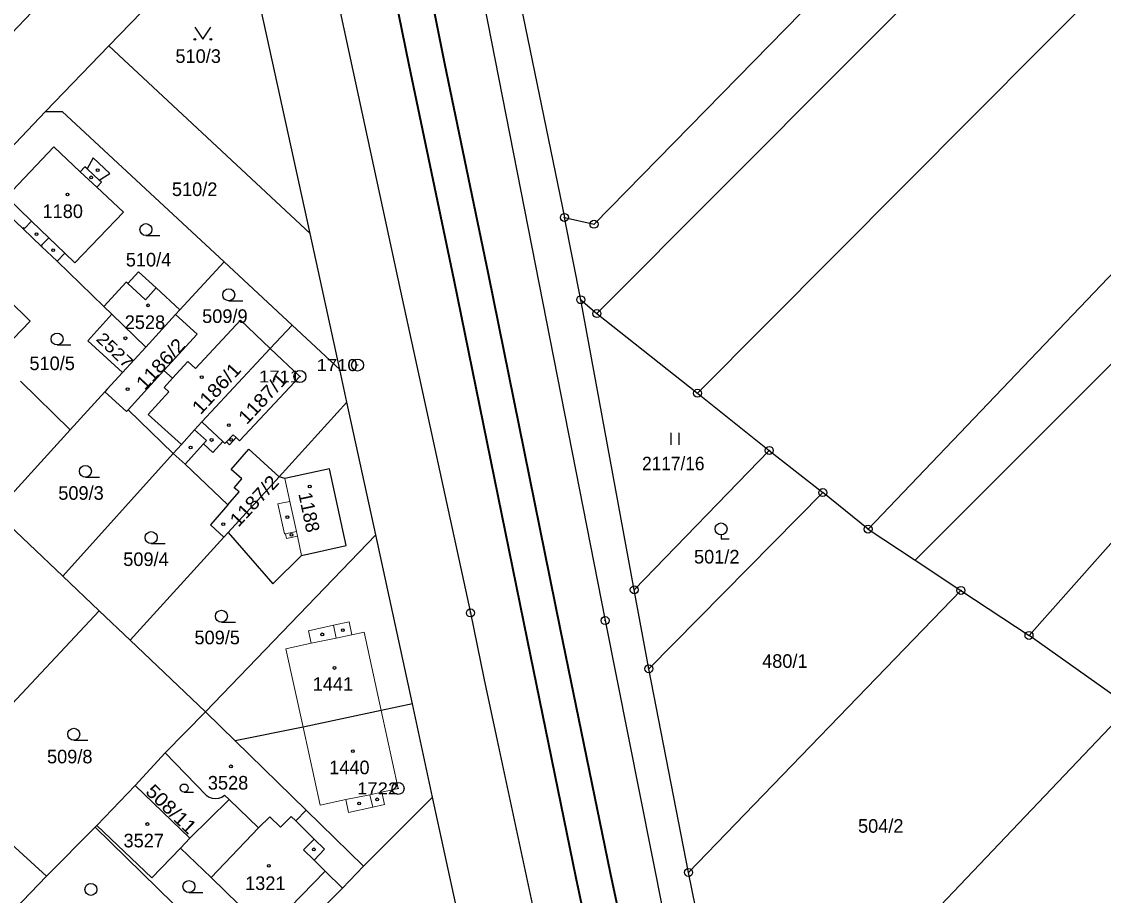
# Model space of a CAD drawing. Extents: x -679733 to -673243, y -1075091 to -1066557.
# Drawn here: x -675776.6 to -675641.2, y -1072027.4 to -1071918.1 of the extents above; entities that cross this region are included whole.
import ezdxf
from ezdxf.enums import TextEntityAlignment as Align

# ---------------------------------------------------------------- set-up
doc = ezdxf.new("R2010")
doc.units = 0
doc.header["$LTSCALE"] = 0.68
for name, color, linetype, lineweight in [('1', 7, 'Continuous', 25), ('3', 7, 'Continuous', 25), ('4', 7, 'Continuous', 13), ('5', 7, 'Continuous', 25), ('6', 7, 'Continuous', 35), ('8', 7, 'Continuous', 25)]:
    doc.layers.add(name, color=color, linetype=linetype, lineweight=lineweight)
doc.layers.add('2', color=7, linetype='Continuous')

msp = doc.modelspace()

# ---------------------------------------------------------------- linework, layer by layer
at = {"layer": '1'}
for p, q in [((-675771.89, -1071913.37), (-675780.79, -1071922.72)), ((-675765.65, -1071921.16), (-675773.59, -1071929.37)), ((-675773.59, -1071929.37), (-675782.23, -1071938.49)), ((-675772.12, -1071948.09), (-675766.27, -1071953.76)), ((-675751.22, -1071948.17), (-675756.77, -1071954.17)), ((-675742.69, -1071956.11), (-675751.22, -1071948.17)), ((-675756.77, -1071954.17), (-675759.72, -1071951.45)), ((-675706.6, -1071952.92), (-675704.58, -1071954.65)), ((-675761.02, -1071958.86), (-675765.27, -1071954.73)), ((-675757.31, -1071954.75), (-675756.77, -1071954.17)), ((-675704.58, -1071954.65), (-675691.99, -1071964.62)), ((-675742.69, -1071956.11), (-675745.45, -1071959)), ((-675776.7, -1071963.12), (-675770.48, -1071969.18)), ((-675766.16, -1071964.44), (-675770.48, -1071969.18)), ((-675691.99, -1071964.62), (-675683.01, -1071971.77)), ((-675732.22, -1071982.32), (-675735.85, -1071965.72)), ((-675683.01, -1071971.77), (-675699.9, -1071989.2)), ((-675683.01, -1071971.77), (-675676.31, -1071977.04)), ((-675750.73, -1071982.05), (-675744.35, -1071975.05)), ((-675676.31, -1071977.04), (-675698.08, -1071999.07)), ((-675670.65, -1071981.61), (-675676.31, -1071977.04)), ((-675762.98, -1071995.5), (-675751.24, -1071982.61)), ((-675751.24, -1071982.61), (-675750.73, -1071982.05)), ((-675727.67, -1072003.45), (-675732.22, -1071982.32)), ((-675698.08, -1071999.07), (-675699.9, -1071989.2)), ((-675693.11, -1072024.54), (-675659.03, -1071989.28)), ((-675785.46, -1072011.69), (-675766.87, -1071991.83)), ((-675637.94, -1072003.82), (-675650.51, -1071994.91)), ((-675725.15, -1072015.13), (-675727.67, -1072003.45)), ((-675749.84, -1072008.09), (-675740.97, -1072016.75)), ((-675758.61, -1072009.58), (-675753.46, -1072014.88)), ((-675762.37, -1072013.66), (-675755.51, -1072020.27)), ((-675751.16, -1072014.88), (-675750.6, -1072015.42)), ((-675733.78, -1072023.78), (-675725.15, -1072015.13)), ((-675722.08, -1072029.32), (-675725.15, -1072015.13)), ((-675767.15, -1072018.66), (-675767.35, -1072018.87))]:
    msp.add_line(p, q, dxfattribs=at)
for points in [[(-675437.38, -1071761.63), (-675466.12, -1071789.91), (-675545.48, -1071862.39), (-675548.85, -1071859.26), (-675638.86, -1071948.34), (-675670.65, -1071981.61), (-675664.76, -1071985.5)], [(-675664.76, -1071985.5), (-675548.03, -1071868.84), (-675544.71, -1071872.04), (-675435.14, -1071763.13)], [(-675704.58, -1071954.65), (-675626.13, -1071875.98), (-675581.95, -1071829.18)], [(-675691.99, -1071964.62), (-675614.38, -1071886.6), (-675569.98, -1071840.32), (-675581.95, -1071829.18)], [(-675708.65, -1071942.63), (-675704.94, -1071943.48), (-675625.08, -1071861.98), (-675626.71, -1071833.55)], [(-675730.58, -1071835.74), (-675724.5, -1071865.68), (-675708.65, -1071942.63)], [(-675734.17, -1071838.14), (-675727.92, -1071869.06), (-675703.55, -1071993.04), (-675690.45, -1072058.85), (-675676.8, -1072118.37), (-675666.48, -1072149.75), (-675655.92, -1072177.48), (-675644.67, -1072202.06), (-675627.82, -1072234.57), (-675609.97, -1072265.91), (-675595.28, -1072288.62), (-675588.59, -1072283.25)], [(-675752.49, -1071841.88), (-675742.66, -1071889.28), (-675729.17, -1071951.83), (-675725.47, -1071968.71), (-675720.4, -1071992.09), (-675718.71, -1072000.24), (-675717.07, -1072008.06), (-675709.67, -1072042.49)], [(-675740.47, -1071944.62), (-675749.31, -1071904.27), (-675765.65, -1071921.16)], [(-675736.75, -1071961.64), (-675740.47, -1071944.62), (-675765.65, -1071921.16)], [(-675773.59, -1071929.37), (-675771.47, -1071929.36), (-675751.22, -1071948.17)], [(-675772.12, -1071948.09), (-675771.16, -1071947.1), (-675769.9, -1071948.31), (-675763.8, -1071941.98), (-675767.15, -1071938.86), (-675766.57, -1071938.23), (-675766.86, -1071937.96), (-675765.54, -1071937.14), (-675767.62, -1071935.19), (-675768.36, -1071936.56), (-675768.65, -1071936.29), (-675769.23, -1071936.91), (-675772.55, -1071933.81), (-675778.47, -1071940.06), (-675775.32, -1071943.09), (-675776.22, -1071944.02), (-675776.32, -1071943.92), (-675776.43, -1071944.03)], [(-675782.23, -1071938.49), (-675781.14, -1071939.54), (-675780.13, -1071940.5), (-675776.43, -1071944.03)], [(-675699.9, -1071989.2), (-675706.6, -1071952.92), (-675708.65, -1071942.63)], [(-675776.43, -1071944.03), (-675774.09, -1071946.27), (-675772.12, -1071948.09)], [(-675779.84, -1071960.07), (-675775.51, -1071955.62), (-675778.28, -1071952.86), (-675779.25, -1071951.96), (-675778.01, -1071950.62), (-675783.59, -1071945.37), (-675789.1, -1071951.22)], [(-675650.51, -1071994.91), (-675627.12, -1071968.61), (-675608.36, -1071949.72), (-675607.73, -1071946.42)], [(-675759.72, -1071951.45), (-675761.92, -1071949.41), (-675763.27, -1071950.89), (-675763.46, -1071950.72), (-675766.27, -1071953.76), (-675765.27, -1071954.73)], [(-675765.27, -1071954.73), (-675768.29, -1071958.06), (-675763.95, -1071962.01)], [(-675757.31, -1071954.75), (-675761.02, -1071958.86), (-675763.95, -1071962.01)], [(-675758.76, -1071961.77), (-675754.61, -1071957.21), (-675757.31, -1071954.75)], [(-675745.45, -1071959), (-675749.17, -1071955.48), (-675754.82, -1071961.5), (-675755.77, -1071960.63), (-675757.67, -1071962.73), (-675758.76, -1071961.77)], [(-675750.75, -1071978.55), (-675749.36, -1071976.96), (-675749.96, -1071976.43), (-675749, -1071975.32), (-675750.35, -1071974.14), (-675748.14, -1071971.6), (-675744.35, -1071975.05), (-675735.85, -1071965.72), (-675736.75, -1071961.64), (-675742.69, -1071956.11)], [(-675757.59, -1071972.16), (-675756.57, -1071971.03), (-675754.92, -1071969.2), (-675754, -1071968.18), (-675745.45, -1071959)], [(-675763.95, -1071962.01), (-675765.84, -1071964.12), (-675766.16, -1071964.44)], [(-675758.76, -1071961.77), (-675763.22, -1071966.67), (-675757.59, -1071972.16)], [(-675766.16, -1071964.44), (-675763.44, -1071966.91), (-675763.22, -1071966.67)], [(-675770.48, -1071969.18), (-675779.89, -1071979.48), (-675771.4, -1071987.48), (-675757.59, -1071972.16)], [(-675757.59, -1071972.16), (-675756.11, -1071973.5), (-675750.75, -1071978.55)], [(-675750.73, -1071982.05), (-675745.14, -1071988.46), (-675741.53, -1071984.89), (-675735.95, -1071983.65), (-675738.02, -1071974.05), (-675743.62, -1071975.26), (-675744.35, -1071975.05)], [(-675750.75, -1071978.55), (-675752.94, -1071981.06), (-675751.24, -1071982.61)], [(-675732.22, -1071982.32), (-675753.57, -1072004.45), (-675749.84, -1072008.09)], [(-675664.76, -1071985.5), (-675659.03, -1071989.28), (-675650.51, -1071994.91)], [(-675771.4, -1071987.48), (-675766.87, -1071991.83), (-675762.98, -1071995.5), (-675753.57, -1072004.45)], [(-675636.9, -1072208.76), (-675652.22, -1072176.08), (-675662.43, -1072149.75), (-675671.95, -1072120.45), (-675673.66, -1072114.8), (-675686.88, -1072055.23), (-675693.11, -1072024.54), (-675698.08, -1071999.07)], [(-675727.67, -1072003.45), (-675731.58, -1072004.28), (-675741.35, -1072006.36), (-675749.84, -1072008.09)], [(-675767.15, -1072018.66), (-675762.37, -1072013.66), (-675758.61, -1072009.58), (-675753.57, -1072004.45)], [(-675598.34, -1072038.2), (-675637.94, -1072003.82), (-675686.88, -1072055.23)], [(-675799.53, -1072026.71), (-675791.97, -1072033.67), (-675786.57, -1072038.64), (-675773.43, -1072025.03), (-675786.65, -1072012.97)], [(-675740.97, -1072016.75), (-675742.27, -1072018.11), (-675742.85, -1072017.54), (-675744.16, -1072018.9), (-675745.51, -1072017.6), (-675746.92, -1072018.96), (-675750.6, -1072015.42), (-675755.51, -1072020.27), (-675756.7, -1072021.5)], [(-675753.46, -1072014.88), (-675753.114, -1072015.115), (-675752.722, -1072015.262), (-675752.314, -1072015.311), (-675751.898, -1072015.262), (-675751.506, -1072015.115), (-675751.16, -1072014.88)], [(-675736.41, -1072026.5), (-675733.78, -1072023.78), (-675740.97, -1072016.75)], [(-675747.78, -1072038.02), (-675767.35, -1072018.87), (-675773.43, -1072025.03)], [(-675756.7, -1072021.5), (-675760.28, -1072025.23), (-675767.15, -1072018.66)], [(-675756.7, -1072021.5), (-675752.83, -1072025.16), (-675745.94, -1072031.93), (-675738.57, -1072024.38), (-675736.41, -1072026.5)], [(-675736.41, -1072026.5), (-675747.78, -1072038.02), (-675752.87, -1072043.24)]]:
    msp.add_lwpolyline(points, dxfattribs=at)
at = {"layer": '3'}
for p, q in [((-675761.003, -1071944.9), (-675759.253, -1071944.9)), ((-675750.643, -1071953.05), (-675748.893, -1071953.05)), ((-675772.133, -1071958.58), (-675770.383, -1071958.58)), ((-675695.271, -1071971.07), (-675695.271, -1071969.57)), ((-675694.27, -1071971.07), (-675694.27, -1071969.57)), ((-675768.583, -1071975.13), (-675766.833, -1071975.13)), ((-675760.353, -1071983.42), (-675758.603, -1071983.42)), ((-675751.563, -1071993.25), (-675749.813, -1071993.25)), ((-675770.033, -1072008.02), (-675768.283, -1072008.02)), ((-675756.215, -1072014.49), (-675755.043, -1072014.49)), ((-675755.623, -1072027.06), (-675753.873, -1072027.06))]:
    msp.add_line(p, q, dxfattribs=at)
for points in [[(-675754.88, -1071918.849), (-675753.88, -1071920.35), (-675752.88, -1071918.849)], [(-675689.04, -1071982.342), (-675689.04, -1071982.84), (-675688.039, -1071982.84)]]:
    msp.add_lwpolyline(points, dxfattribs=at)
for centre, radius in [((-675754.88, -1071920.3495), 0.1), ((-675752.88, -1071920.3495), 0.1), ((-675761.0029, -1071944.1498), 0.75), ((-675750.6429, -1071952.2998), 0.75), ((-675772.1329, -1071957.8298), 0.75), ((-675768.5829, -1071974.3798), 0.75), ((-675689.0393, -1071981.5909), 0.75), ((-675760.3529, -1071982.6698), 0.75), ((-675751.5629, -1071992.4998), 0.75), ((-675770.0329, -1072007.2698), 0.75), ((-675756.2152, -1072013.9874), 0.5025), ((-675767.8929, -1072026.6598), 0.75), ((-675755.6229, -1072026.3098), 0.75)]:
    msp.add_circle(centre, radius, dxfattribs=at)
at = {"layer": '4'}
for p, q in [((-675769.23, -1071936.91), (-675767.15, -1071938.86)), ((-675768.36, -1071936.56), (-675766.86, -1071937.96)), ((-675775.32, -1071943.09), (-675773.17, -1071945.17)), ((-675774.06, -1071946.1), (-675773.17, -1071945.17)), ((-675773.17, -1071945.17), (-675771.16, -1071947.1)), ((-675774.09, -1071946.27), (-675773.99, -1071946.18)), ((-675773.99, -1071946.18), (-675774.06, -1071946.1)), ((-675763.27, -1071950.89), (-675761.07, -1071952.92)), ((-675761.07, -1071952.92), (-675759.72, -1071951.45)), ((-675745.45, -1071959), (-675741.73, -1071962.52)), ((-675758.73, -1071963.9), (-675757.67, -1071962.73)), ((-675741.73, -1071962.52), (-675749.29, -1071970.57)), ((-675758.73, -1071963.9), (-675758.15, -1071964.42)), ((-675758.15, -1071964.42), (-675760.73, -1071967.28)), ((-675760.73, -1071967.28), (-675756.57, -1071971.03)), ((-675751.37, -1071970.65), (-675754, -1071968.18)), ((-675754.92, -1071969.2), (-675753.44, -1071970.53)), ((-675753.82, -1071970.96), (-675756.11, -1071973.5)), ((-675753.44, -1071970.53), (-675753.82, -1071970.96)), ((-675753.82, -1071970.96), (-675752.62, -1071972.04)), ((-675752.62, -1071972.04), (-675751.37, -1071970.65)), ((-675751.13, -1071970.88), (-675751.37, -1071970.65)), ((-675750.94, -1071970.69), (-675751.13, -1071970.88)), ((-675750.94, -1071970.69), (-675750.11, -1071969.8)), ((-675750.56, -1071971.05), (-675750.94, -1071970.69)), ((-675749.73, -1071970.16), (-675750.56, -1071971.05)), ((-675750.11, -1071969.8), (-675749.73, -1071970.16)), ((-675749.29, -1071970.57), (-675749.73, -1071970.16)), ((-675743, -1071978.14), (-675743.62, -1071975.26)), ((-675744.49, -1071978.46), (-675743, -1071978.14)), ((-675743.68, -1071982.21), (-675744.49, -1071978.46)), ((-675743, -1071978.14), (-675742.18, -1071981.89)), ((-675743.55, -1071982.19), (-675743.68, -1071982.21)), ((-675743.55, -1071982.19), (-675742.18, -1071981.89)), ((-675743.42, -1071982.78), (-675743.55, -1071982.19)), ((-675742.05, -1071982.48), (-675743.42, -1071982.78)), ((-675742.18, -1071981.89), (-675742.05, -1071982.48)), ((-675741.53, -1071984.89), (-675742.05, -1071982.48)), ((-675740.67, -1071994.32), (-675737.54, -1071993.63)), ((-675737.54, -1071993.63), (-675735.59, -1071993.2)), ((-675737.54, -1071993.63), (-675737.19, -1071995.23)), ((-675735.59, -1071993.2), (-675735.24, -1071994.81)), ((-675740.33, -1071995.89), (-675740.67, -1071994.32)), ((-675740.33, -1071995.89), (-675737.19, -1071995.23)), ((-675737.19, -1071995.23), (-675735.24, -1071994.81)), ((-675735.24, -1071994.81), (-675733.72, -1071994.48)), ((-675733.72, -1071994.48), (-675731.58, -1072004.28)), ((-675743.51, -1071996.59), (-675740.33, -1071995.89)), ((-675741.35, -1072006.36), (-675743.51, -1071996.59)), ((-675731.58, -1072004.28), (-675729.45, -1072014.04)), ((-675739.19, -1072016.14), (-675741.35, -1072006.36)), ((-675729.45, -1072014.04), (-675731.5, -1072014.49)), ((-675736.01, -1072015.44), (-675739.19, -1072016.14)), ((-675736.01, -1072015.44), (-675732.97, -1072014.82)), ((-675735.65, -1072017.05), (-675736.01, -1072015.44)), ((-675731.5, -1072014.49), (-675732.97, -1072014.82)), ((-675732.97, -1072014.82), (-675732.62, -1072016.38)), ((-675731.5, -1072014.49), (-675731.16, -1072016.06)), ((-675732.62, -1072016.38), (-675735.65, -1072017.05)), ((-675731.16, -1072016.06), (-675732.62, -1072016.38)), ((-675739.96, -1072020.37), (-675742.27, -1072018.11)), ((-675752.83, -1072025.16), (-675746.92, -1072018.96)), ((-675741.28, -1072021.71), (-675739.96, -1072020.37)), ((-675739.96, -1072020.37), (-675738.66, -1072021.65)), ((-675739.97, -1072023), (-675741.28, -1072021.71)), ((-675738.66, -1072021.65), (-675739.97, -1072023)), ((-675738.57, -1072024.38), (-675739.97, -1072023))]:
    msp.add_line(p, q, dxfattribs=at)
at = {"layer": '5'}
for centre in [(-675767.0468, -1071936.7192), (-675767.8668, -1071937.6192), (-675770.8268, -1071939.7492), (-675774.6968, -1071944.7092), (-675772.6268, -1071946.7192), (-675760.7468, -1071953.6192), (-675763.5768, -1071957.7392), (-675754.0268, -1071962.6092), (-675763.2968, -1071964.1092), (-675750.6268, -1071968.6092), (-675752.7868, -1071970.4592), (-675750.3368, -1071970.4292), (-675755.4168, -1071971.3992), (-675740.5168, -1071976.2692), (-675743.3068, -1071980.1192), (-675751.3268, -1071980.9892), (-675742.7868, -1071982.3292), (-675738.9368, -1071994.7692), (-675736.3768, -1071994.2392), (-675737.4168, -1071998.9692), (-675735.1168, -1072009.3892), (-675750.3668, -1072011.2792), (-675732.0668, -1072015.4092), (-675734.3268, -1072015.9192), (-675760.8268, -1072018.4892), (-675739.9868, -1072021.6592), (-675745.6368, -1072023.7292)]:
    msp.add_circle(centre, 0.175, dxfattribs=at)
at = {"layer": '6'}
for p, q in [((-675738.42, -1071873.24), (-675728.09, -1071923.53)), ((-675728.09, -1071923.53), (-675722.46, -1071950.41)), ((-675722.46, -1071950.41), (-675713.32, -1071995.46)), ((-675718.19, -1071949.67), (-675709.17, -1071994.11)), ((-675709.17, -1071994.11), (-675702.93, -1072024.59)), ((-675702.93, -1072024.59), (-675691.13, -1072078.96))]:
    msp.add_line(p, q, dxfattribs=at)
for points in [[(-675731.74, -1071882.82), (-675723.63, -1071923.39), (-675718.19, -1071949.67)], [(-675713.32, -1071995.46), (-675707.2, -1072025.22), (-675702.29, -1072048.36)]]:
    msp.add_lwpolyline(points, dxfattribs=at)
at = {"layer": '8'}
for centre, radius in [((-675708.65, -1071942.6299), 0.5), ((-675708.65, -1071942.6299), 0.0303), ((-675704.94, -1071943.4799), 0.5), ((-675704.94, -1071943.4799), 0.0303), ((-675706.6, -1071952.9199), 0.5), ((-675706.6, -1071952.9199), 0.0303), ((-675704.58, -1071954.6499), 0.5), ((-675704.58, -1071954.6499), 0.0303), ((-675734.52, -1071961.0898), 0.75), ((-675734.52, -1071961.0898), 0.03), ((-675741.73, -1071962.5198), 0.75), ((-675741.73, -1071962.5198), 0.03), ((-675691.99, -1071964.6199), 0.5), ((-675691.99, -1071964.6199), 0.0303), ((-675683.01, -1071971.7699), 0.5), ((-675683.01, -1071971.7699), 0.0303), ((-675676.31, -1071977.0399), 0.5), ((-675676.31, -1071977.0399), 0.0303), ((-675670.65, -1071981.6099), 0.5), ((-675670.65, -1071981.6099), 0.0303), ((-675699.9, -1071989.1999), 0.5), ((-675699.9, -1071989.1999), 0.0303), ((-675659.03, -1071989.2799), 0.5), ((-675659.03, -1071989.2799), 0.0303), ((-675720.4, -1071992.0899), 0.5), ((-675720.4, -1071992.0899), 0.0303), ((-675703.55, -1071993.0399), 0.5), ((-675703.55, -1071993.0399), 0.0303), ((-675650.51, -1071994.9099), 0.5), ((-675650.51, -1071994.9099), 0.0303), ((-675698.08, -1071999.0699), 0.5), ((-675698.08, -1071999.0699), 0.0303), ((-675729.45, -1072014.0398), 0.75), ((-675729.45, -1072014.0398), 0.03), ((-675693.11, -1072024.5399), 0.5), ((-675693.11, -1072024.5399), 0.0303)]:
    msp.add_circle(centre, radius, dxfattribs=at)

# ---------------------------------------------------------------- texts
at = {"layer": '2'}
for s, p in [('510/3', (-675754.47, -1071923.3)), ('510/2', (-675754.91, -1071939.95)), ('1180', (-675771.42, -1071942.7)), ('510/4', (-675760.68, -1071948.759)), ('509/9', (-675751.13, -1071955.82)), ('2528', (-675761.13, -1071956.58)), ('510/5', (-675772.74, -1071961.72)), ('509/3', (-675769.13, -1071977.94)), ('509/4', (-675761, -1071986.22)), ('501/2', (-675689.58, -1071985.91)), ('509/5', (-675752.09, -1071996.009)), ('480/1', (-675681.06, -1071998.96)), ('1441', (-675737.61, -1072001.83)), ('509/8', (-675770.54, -1072010.9)), ('1440', (-675735.55, -1072012.259)), ('3528', (-675750.73, -1072014.18)), ('504/2', (-675669.06, -1072019.58)), ('3527', (-675761.28, -1072021.41)), ('1321', (-675746.07, -1072026.739))]:
    msp.add_text(s, height=1.7, dxfattribs=at).set_placement(p, align=Align.CENTER)
for s, height, rotation, width, p in [('2527', 1.5, 316, 1.2, (-675765.4235, -1071959.784)), ('1186/2', 1.7, 47, 1.1, (-675758.5574, -1071961.5232)), ('1186/1', 1.7, 47, 1.1, (-675751.5674, -1071964.5832)), ('1187/1', 1.7, 47, 1.1, (-675745.7774, -1071965.8232)), ('1187/2', 1.7, 47, 1.1, (-675746.8374, -1071978.6532)), ('508/11', 1.7, 316, 1.1, (-675758.4265, -1072017.2314))]:
    msp.add_text(s, height=height, rotation=rotation, dxfattribs=dict(at, width=width)).set_placement(p, align=Align.CENTER)
at = {"layer": '2', "width": 0.95}
msp.add_text('2117/16', height=1.7, dxfattribs=at).set_placement((-675695.02, -1071974.249), align=Align.CENTER)
at = {"layer": '2'}
msp.add_text('1188', height=1.7, rotation=282, dxfattribs=at).set_placement((-675741.4157, -1071979.6643), align=Align.CENTER)
at = {"layer": '8', "width": 1.15}
for s, p in [('1710', (-675734.519, -1071961.84)), ('1711', (-675741.729, -1071963.27)), ('1722', (-675729.449, -1072014.79))]:
    msp.add_text(s, height=1.5, dxfattribs=at).set_placement(p, align=Align.RIGHT)

doc.saveas('drawing.dxf')
